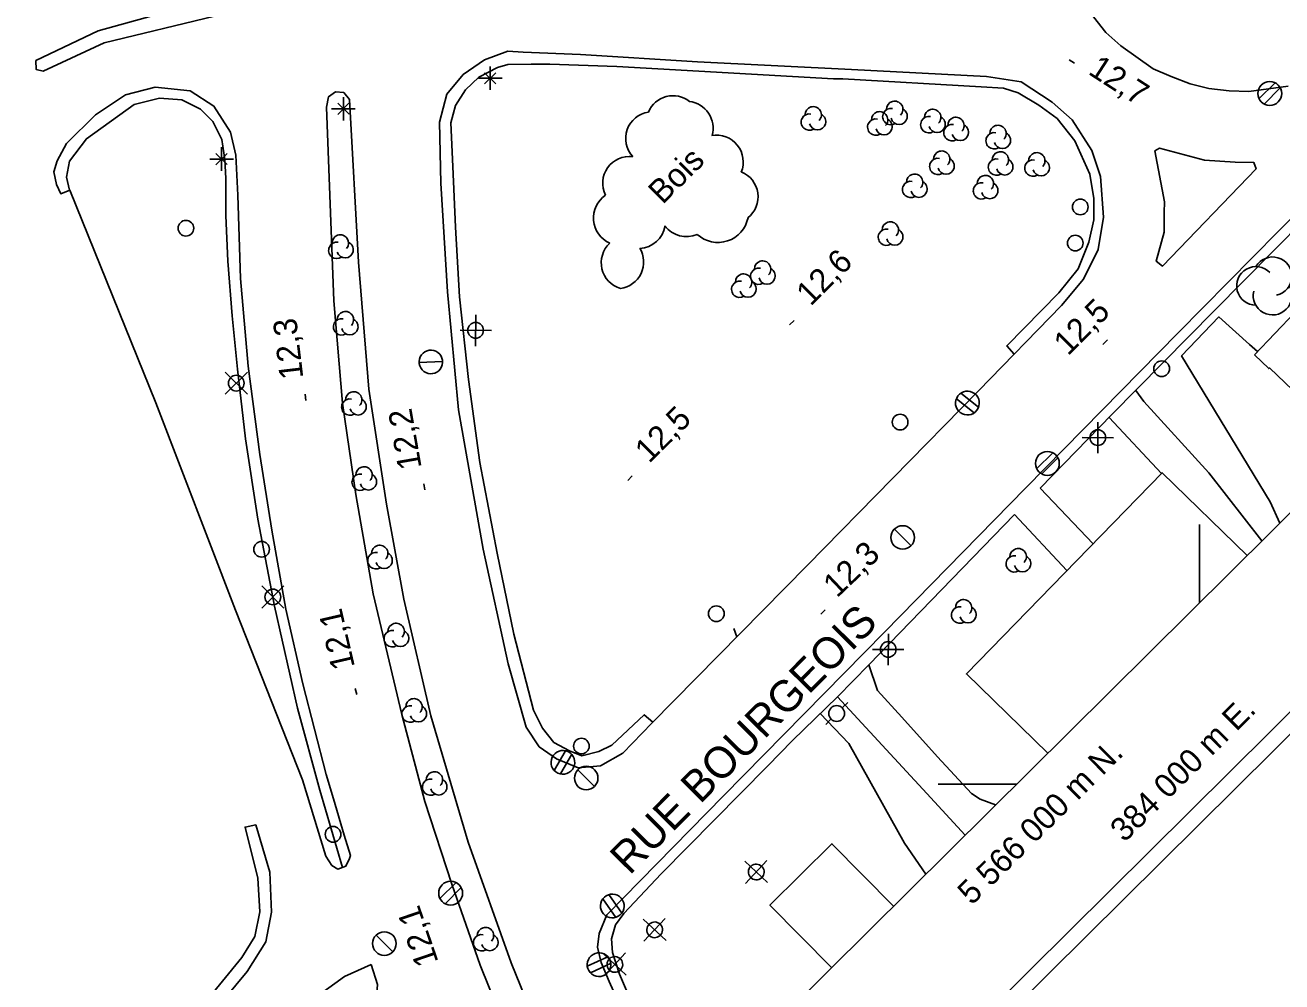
# Model space of a CAD drawing. Extents: x 381879 to 384696, y 5564785 to 5567594.
# Drawn here: x 383850.5 to 384010.5, y 5565974.8 to 5566096.7 of the extents above; entities that cross this region are included whole.
import ezdxf

# ---------------------------------------------------------------- set-up
doc = ezdxf.new("R2010")
doc.units = 0
for name, color, linetype in [('Niveau 19', 7, 'Continuous'), ('Niveau 21', 7, 'Continuous'), ('Niveau 22', 7, 'Continuous'), ('Niveau 3', 7, 'Continuous'), ('Niveau 31', 7, 'Continuous'), ('Niveau 36', 7, 'Continuous'), ('Niveau 44', 7, 'Continuous'), ('Niveau 52', 7, 'Continuous'), ('Niveau 60', 7, 'Continuous'), ('Niveau 61', 7, 'Continuous')]:
    doc.layers.add(name, color=color, linetype=linetype)

msp = doc.modelspace()

# ---------------------------------------------------------------- linework, layer by layer
at = {"layer": 'Niveau 19'}
for points in [[(384007.38, 5566055.09), (384006.39, 5566055.99), (384002.45, 5566059.5), (383997.72, 5566054.54), (384008.99, 5566035.93), (384010.25, 5566033.25)], [(384007.95, 5566030.97), (384001.2, 5566039.64), (383992.93, 5566048.72), (383991.89, 5566050.13)], [(383988.49, 5566046.67), (383995.16, 5566039.57)], [(383951.72, 5566008.97), (383955.35, 5566005.17), (383962.44, 5565992.47), (383965.17, 5565988.53)]]:
    msp.add_lwpolyline(points, dxfattribs=at)
at = {"layer": 'Niveau 21'}
for p, q in [((383909.7, 5566091.4), (383909.7, 5566088.4)), ((383908.2, 5566089.9), (383911.2, 5566089.9)), ((383908.98, 5566089.18), (383910.4, 5566090.6)), ((383910.42, 5566089.2), (383908.98, 5566090.6)), ((383890.28, 5566085.28), (383891.7, 5566086.7)), ((383891.72, 5566085.3), (383890.28, 5566086.7)), ((383891, 5566087.5), (383891, 5566084.5)), ((383889.5, 5566086), (383892.5, 5566086)), ((383874.78, 5566078.88), (383876.2, 5566080.3)), ((383876.22, 5566078.9), (383874.78, 5566080.3)), ((383875.5, 5566081.1), (383875.5, 5566078.1)), ((383874, 5566079.6), (383877, 5566079.6))]:
    msp.add_line(p, q, dxfattribs=at)
for points in [[(383851.85, 5566092.16), (383859.79, 5566095.94), (383867.77, 5566098.14), (383874.34, 5566099.38), (383874.59, 5566097.81), (383860.54, 5566094.38), (383852.77, 5566090.8), (383851.88, 5566091.01), (383851.85, 5566092.16)], [(384011.3, 5566088.9), (384006.3, 5566088.2), (384003.8, 5566088.3), (384001.2, 5566088.6), (383998.8, 5566089.2), (383996.4, 5566090.1), (383994.1, 5566091.1), (383990, 5566094), (383988.1, 5566095.7), (383986.5, 5566097.7)], [(383972.9, 5566090.1), (383977.32, 5566089.43), (383981.26, 5566086.85), (383983.78, 5566084.61), (383986.3, 5566080.67), (383987.42, 5566077.36), (383987.79, 5566072.19), (383987.11, 5566068.09), (383985.22, 5566064.3), (383982.45, 5566060.97), (383971.87, 5566050.08), (383950.04, 5566027.85), (383930.28, 5566007.76), (383926.57, 5566003.92), (383923.76, 5566002.34), (383920.88, 5566002.06), (383918.12, 5566003.22), (383915.92, 5566004.76), (383914.27, 5566007.25), (383911.97, 5566015.31), (383908.8, 5566029.93), (383905.67, 5566047.65), (383904.25, 5566062.67), (383903.42, 5566076.52), (383903.22, 5566084.28), (383904.17, 5566087.86), (383906.24, 5566090.36), (383908.98, 5566092.23), (383911.94, 5566093.35), (383913.9, 5566093.2)], [(383913.9, 5566093.2), (383921.2, 5566092.9), (383936.1, 5566092), (383955.7, 5566091), (383972.9, 5566090.1)], [(383855.73, 5566081.56), (383859.44, 5566085.22), (383863.26, 5566087.78), (383867.04, 5566088.76), (383871.5, 5566088.28), (383874.51, 5566086.34), (383876.64, 5566083.03), (383877.31, 5566080.08), (383877.56, 5566075.02), (383877.89, 5566064.39), (383878.89, 5566053.22), (383880.36, 5566041.98), (383881.9, 5566032.32), (383883.68, 5566022.28), (383885.82, 5566012.75), (383888.81, 5566001.23), (383889.74, 5565998.12)], [(383918.06, 5565963.22), (383912.38, 5565977.23), (383906.87, 5565992.61), (383902.13, 5566008.71), (383898.68, 5566023.53), (383896.5, 5566035.64), (383894.26, 5566050.28), (383892.91, 5566066.45), (383891.78, 5566087.17), (383891.04, 5566088.08), (383889.99, 5566088.14), (383889.11, 5566087.53), (383888.86, 5566086.2), (383889.79, 5566061.54), (383890.88, 5566048.5), (383892.57, 5566036.86), (383894.8, 5566024.22), (383898.46, 5566008.87), (383901.39, 5565997.8), (383904.8, 5565987.24), (383908.42, 5565976.93), (383913.98, 5565963.13)], [(384037.21, 5566060), (384035.77, 5566062.77), (384032.37, 5566069.75), (384030.4, 5566074.29), (384028.68, 5566077.86), (384027.3, 5566079.85), (384025.76, 5566081.01), (384023.87, 5566081.42), (384021.91, 5566081.09), (384019.98, 5566080.3), (384016.38, 5566076.82), (383997.28, 5566057.45), (383977.9, 5566037.71), (383959.91, 5566019.33), (383939.39, 5565998.5), (383924.56, 5565983.35), (383923.59, 5565980.98), (383923.37, 5565979.25), (383923.81, 5565977.3), (383924.84, 5565974.84), (383929.11, 5565965.31), (383933.4, 5565957.01)], [(383995.55, 5566074.15), (383994.32, 5566080.63), (383994.91, 5566081), (384000.66, 5566079.45), (384004.54, 5566079.21), (384006.91, 5566079.18), (384007.21, 5566078.37), (383995.31, 5566065.97), (383994.48, 5566066.61), (383995.5, 5566070.3), (383995.49, 5566072.78), (383995.55, 5566074.15)], [(383889.74, 5565998.12), (383891.12, 5565993.49), (383891.9, 5565990.89), (383891.78, 5565990.53)]]:
    msp.add_lwpolyline(points, dxfattribs=at)
at = {"layer": 'Niveau 22'}
for points in [[(383930.39, 5566007.87), (383929.3, 5566008.83), (383925.2, 5566004.95), (383923.53, 5566004.14), (383921.37, 5566003.6), (383919.8, 5566004.24), (383917.79, 5566005.31), (383916.35, 5566007.13), (383915.21, 5566009.43), (383912.72, 5566019.08), (383910.57, 5566029.41), (383908.37, 5566040.95), (383906.95, 5566051.52), (383905.79, 5566062.07), (383905.28, 5566070.93), (383904.94, 5566078.65), (383904.69, 5566084.2), (383905.26, 5566086.41), (383906.54, 5566088.4), (383908.25, 5566090.01), (383910.62, 5566091.25), (383911.92, 5566091.66)], [(383911.92, 5566091.66), (383914.9, 5566091.7), (383917.3, 5566091.7), (383925.8, 5566091.4), (383953.4, 5566089.8), (383954.6, 5566089.8)], [(383954.6, 5566089.8), (383972.2, 5566088.8), (383975.04, 5566088.62)], [(383975.04, 5566088.62), (383976.93, 5566088.05), (383979.56, 5566086.48), (383981.9, 5566084.75), (383984.15, 5566081.92), (383986.03, 5566077.67), (383986.57, 5566074.58), (383986.56, 5566071.85), (383985.92, 5566069.01), (383984.58, 5566065.61), (383982.11, 5566062.56), (383975.46, 5566055.8), (383976.42, 5566054.77), (383976.42, 5566054.77)], [(383856.11, 5566075.62), (383855.75, 5566077.28), (383856.11, 5566079.35), (383858.29, 5566082.19), (383864.35, 5566086.54), (383867.59, 5566087.35), (383870.42, 5566087.14), (383872.8, 5566085.97), (383874.39, 5566084.38), (383875.54, 5566082.11), (383875.92, 5566079.54), (383876.02, 5566077.14), (383876.03, 5566072.43), (383876.27, 5566066.58), (383876.86, 5566059.62), (383877.52, 5566052.86), (383878.53, 5566043.95), (383880.11, 5566033.72), (383882.21, 5566022.65), (383885.14, 5566009.66), (383887.99, 5565999.23), (383890.89, 5565989.38)], [(383979.73, 5566037.69), (383988.86, 5566047.05), (384001.87, 5566060.25), (384021, 5566079.62), (384022.93, 5566080.07), (384024.8, 5566080), (384026.29, 5566079.2), (384027.33, 5566077.96), (384028.56, 5566075.03), (384032.63, 5566066.45), (384036.28, 5566059.07)], [(383986.45, 5566030.61), (383979.73, 5566037.69)], [(383948.2, 5566005.53), (383953.9, 5566011.1), (383957.89, 5566015.19), (383976.45, 5566034.32)], [(383976.45, 5566034.32), (383983.13, 5566027.2)], [(383940.7, 5566019.8), (383941.08, 5566018.75)], [(383945, 5566002.29), (383948.2, 5566005.53)], [(383934.58, 5565958.18), (383934.39, 5565958.5), (383929.42, 5565968.18), (383926.15, 5565975.79), (383925.28, 5565978.55), (383925.13, 5565980.29), (383925.64, 5565982.07), (383926.71, 5565983.54), (383931.48, 5565988.58), (383945, 5566002.29)]]:
    msp.add_lwpolyline(points, dxfattribs=at)
at = {"layer": 'Niveau 3'}
for p, q in [((383983.43, 5566092.25), (383984.09, 5566091.8)), ((383947.82, 5566058.49), (383948.39, 5566059.06)), ((383987.72, 5566055.99), (383988.29, 5566056.56)), ((383886.2, 5566048.86), (383886.14, 5566049.66)), ((383927.21, 5566038.67), (383927.78, 5566039.24)), ((383901.37, 5566037.46), (383901.25, 5566038.25)), ((383951.8, 5566021.63), (383952.35, 5566022.2)), ((383892.7, 5566011.39), (383892.52, 5566012.17))]:
    msp.add_line(p, q, dxfattribs=at)
at = {"layer": 'Niveau 31'}
msp.add_lwpolyline([(384006.99, 5566054.68), (384017.36, 5566065.52), (384028.38, 5566054.98), (384026.61, 5566053.14), (384026.27, 5566053.47), (384017.74, 5566044.56), (384008.91, 5566053.01), (384008.82, 5566052.92)], close=True, dxfattribs=at)
for points in [[(383980.71, 5566003.94), (383970.33, 5566014.03), (383995.25, 5566039.66), (384006.09, 5566029.12)], [(383953.17, 5565976.63), (383945.3, 5565984.6), (383953.2, 5565992.4), (383961.05, 5565984.45)]]:
    msp.add_lwpolyline(points, dxfattribs=at)
at = {"layer": 'Niveau 36'}
for p, q in [((384009.64, 5566089.29), (384007.58, 5566087.25)), ((384008.24, 5566086.61), (384010.3, 5566088.65)), ((383907.84, 5566055.79), (383907.85, 5566059.77)), ((383909.84, 5566057.77), (383905.85, 5566057.79)), ((383900.63, 5566053.71), (383903.63, 5566053.81)), ((383878.78, 5566052.47), (383875.96, 5566049.65)), ((383878.78, 5566049.65), (383875.96, 5566052.47)), ((383971.87, 5566047.99), (383969.61, 5566049.8)), ((383969.05, 5566049.07), (383971.31, 5566047.26)), ((383987.06, 5566042.13), (383987.07, 5566046.11)), ((383989.06, 5566044.11), (383985.07, 5566044.13)), ((383981.33, 5566042.18), (383979.27, 5566040.14)), ((383979.93, 5566039.5), (383981.99, 5566041.54)), ((383963.28, 5566030.35), (383961.16, 5566032.47)), ((383883.44, 5566025.24), (383880.62, 5566022.42)), ((383883.44, 5566022.42), (383880.62, 5566025.24)), ((383960.38, 5566015.15), (383960.39, 5566019.13)), ((383962.38, 5566017.13), (383958.39, 5566017.15)), ((383955.23, 5566010.41), (383954.52, 5566009.71)), ((383952.41, 5566007.58), (383953.1, 5566008.3)), ((383919.29, 5566004.25), (383917.83, 5566001.74)), ((383918.63, 5566001.29), (383920.09, 5566003.8)), ((383922.99, 5565999.71), (383920.87, 5566001.83)), ((383942.1, 5565990.17), (383945.02, 5565987.45)), ((383942.2, 5565987.35), (383944.92, 5565990.27)), ((383905.35, 5565987.45), (383903.29, 5565985.41)), ((383903.95, 5565984.77), (383906.01, 5565986.81)), ((383926.44, 5565983.55), (383924.78, 5565985.92)), ((383924.04, 5565985.37), (383925.7, 5565983)), ((383929.16, 5565982.8), (383932.08, 5565980.08)), ((383929.26, 5565979.98), (383931.98, 5565982.9)), ((383897.29, 5565978.63), (383895.17, 5565980.75)), ((383924.68, 5565978.02), (383922.05, 5565976.81)), ((383924.1, 5565978.39), (383927.02, 5565975.67)), ((383924.2, 5565975.57), (383926.92, 5565978.49)), ((383922.46, 5565975.98), (383925.09, 5565977.19))]:
    msp.add_line(p, q, dxfattribs=at)
for centre, radius in [((384008.95, 5566087.95), 1.52), ((383984.83, 5566073.5), 1), ((383870.95, 5566070.79), 1), ((383984.19, 5566068.9), 1), ((383907.84, 5566057.79), 1), ((383995.19, 5566052.9), 1), ((383877.36, 5566051.06), 1), ((383961.89, 5566046.1), 1), ((383987.06, 5566044.13), 1), ((383980.64, 5566040.84), 1.52), ((383962.21, 5566031.41), 1.5), ((383880.59, 5566029.9), 1), ((383882.02, 5566023.83), 1), ((383938.49, 5566021.7), 1), ((383960.38, 5566017.15), 1), ((383953.81, 5566008.99), 1), ((383921.31, 5566004.84), 1), ((383921.92, 5566000.77), 1.5), ((383889.69, 5565993.6), 1), ((383904.66, 5565986.11), 1.52), ((383896.22, 5565979.69), 1.5)]:
    msp.add_circle(centre, radius, dxfattribs=at)
for centre, major_axis, ratio in [((383902.14, 5566053.76), (1.2, -0.9), 0.999875), ((383970.46, 5566048.52), (1.21, -0.91), 0.999875), ((383918.95, 5566002.77), (1.21, -0.91), 0.999875), ((383943.57, 5565988.81), (0.799, -0.601), 0.999875), ((383925.24, 5565984.47), (-1.21, 0.91), 0.999875), ((383930.63, 5565981.44), (0.799, -0.601), 0.999875), ((383923.56, 5565977), (1.21, -0.91), 0.999873), ((383925.57, 5565977.03), (0.799, -0.601), 0.999875)]:
    msp.add_ellipse(centre, major_axis=major_axis, ratio=ratio, dxfattribs=at)
at = {"layer": 'Niveau 44'}
for centre, radius, start, end in [((383927.24, 5566066.39), 3.41, 132.9873, 253.5214), ((384009.31, 5566064.67), 2.46, 282.2692, 149.7262), ((384007.2, 5566063.44), 2.46, 44.1153, 269.8039), ((384009.31, 5566062.21), 2.46, 166.9368, 29.6212)]:
    msp.add_arc(centre, radius, start, end, dxfattribs=at)
for centre, major_axis, ratio, start_param, end_param in [((383932.97, 5566084.25), (-3.4, -0.3), 0.999938, 3.962401, 5.791314), ((383934.65, 5566083.53), (-2.46, 2.39), 0.999984, 3.637154, 5.366855), ((383950.82, 5566085.23), (-0.836, 0.629), 0.999875, 3.020126, 6.959135), ((383961.2, 5566085.93), (-0.836, 0.629), 0.999875, 3.020126, 6.959135), ((383930.36, 5566082.22), (-3.17, 1.27), 0.998916, 5.247839, 7.405952), ((383950.33, 5566084.31), (-0.836, 0.629), 0.999875, 5.163765, 9.050341), ((383951.38, 5566084.35), (-0.836, 0.629), 0.999875, 0.893509, 4.863384), ((383958.79, 5566083.67), (-0.836, 0.629), 0.999875, 5.163765, 9.050341), ((383959.28, 5566084.59), (-0.836, 0.629), 0.999875, 3.020126, 6.959135), ((383960.71, 5566085.01), (-0.836, 0.629), 0.999875, 5.163765, 9.050341), ((383961.76, 5566085.05), (-0.836, 0.629), 0.999875, 0.893509, 4.863384), ((383965.55, 5566083.98), (-0.836, 0.629), 0.999875, 5.163765, 9.050341), ((383966.04, 5566084.9), (-0.836, 0.629), 0.999875, 3.020126, 6.959135), ((383966.6, 5566084.02), (-0.836, 0.629), 0.999875, 0.893509, 4.863384), ((383968.99, 5566083.88), (-0.836, 0.629), 0.999875, 3.020126, 6.959135), ((383959.84, 5566083.71), (-0.836, 0.629), 0.999875, 0.893509, 4.863384), ((383968.5, 5566082.96), (-0.836, 0.629), 0.999875, 5.163765, 9.050341), ((383969.55, 5566083), (-0.836, 0.629), 0.999875, 0.893509, 4.863384), ((383974.35, 5566082.85), (-0.836, 0.629), 0.999875, 3.020126, 6.959135), ((383938.5, 5566079.23), (-3.38, 0.48), 0.999928, 2.890338, 5.030932), ((383973.86, 5566081.93), (-0.836, 0.629), 0.999875, 5.163765, 9.050341), ((383974.91, 5566081.97), (-0.836, 0.629), 0.999875, 0.893509, 4.863384), ((383927.43, 5566076.52), (-1.97, -2.79), 0.999985, 3.634862, 5.789916), ((383967.18, 5566079.58), (-0.836, 0.629), 0.999875, 3.020126, 6.959135), ((383974.65, 5566079.49), (-0.836, 0.629), 0.999875, 3.020126, 6.959135), ((383979.29, 5566079.37), (-0.836, 0.629), 0.999875, 3.020126, 6.959135), ((383966.69, 5566078.66), (-0.836, 0.629), 0.999875, 5.163765, 9.050341), ((383967.74, 5566078.7), (-0.836, 0.629), 0.999875, 0.893509, 4.863384), ((383974.16, 5566078.57), (-0.836, 0.629), 0.999875, 5.163765, 9.050341), ((383975.21, 5566078.61), (-0.836, 0.629), 0.999875, 0.893509, 4.863384), ((383978.8, 5566078.45), (-0.836, 0.629), 0.999875, 5.163765, 9.050341), ((383979.85, 5566078.49), (-0.836, 0.629), 0.999875, 0.893509, 4.863384), ((383940.39, 5566074.8), (3.24, 1.07), 0.999886, 5.064778, 7.150876), ((383963.24, 5566075.73), (-0.836, 0.629), 0.999875, 5.163765, 9.050341), ((383963.73, 5566076.65), (-0.836, 0.629), 0.999875, 3.020126, 6.959135), ((383972.74, 5566076.47), (-0.836, 0.629), 0.999875, 3.020126, 6.959135), ((383964.29, 5566075.77), (-0.836, 0.629), 0.999875, 0.893509, 4.863384), ((383972.25, 5566075.55), (-0.836, 0.629), 0.999875, 5.163765, 9.050341), ((383973.3, 5566075.59), (-0.836, 0.629), 0.999875, 0.893509, 4.863384), ((383926.35, 5566072.09), (-3.51, 0.04), 0.999611, 5.321016, 7.443364), ((383938.7, 5566072.87), (0.63, -3.84), 0.999866, 5.375362, 7.501075), ((383928.58, 5566071.65), (2.06, -2.74), 0.998671, 5.683795, 7.044252), ((383934.68, 5566073.14), (2.7, -2.1), 0.999938, 4.448772, 5.789017), ((383960.15, 5566069.64), (-0.836, 0.629), 0.999875, 5.163765, 9.050341), ((383960.64, 5566070.56), (-0.836, 0.629), 0.999875, 3.020126, 6.959135), ((383961.2, 5566069.68), (-0.836, 0.629), 0.999875, 0.893509, 4.863384), ((383890.17, 5566067.97), (0.838, -0.626), 0.999874, 2.06839, 5.954965), ((383890.62, 5566068.91), (0.838, -0.626), 0.999874, 6.207936, 10.146945), ((383891.22, 5566068.05), (0.838, -0.626), 0.999874, 4.081319, 8.051194), ((383925.82, 5566066.5), (3.11, -1.42), 0.999688, 5.273617, 7.253075), ((383943.89, 5566064.67), (-0.836, 0.629), 0.999875, 5.163765, 9.050341), ((383944.38, 5566065.59), (-0.836, 0.629), 0.999875, 3.020126, 6.959135), ((383944.94, 5566064.71), (-0.836, 0.629), 0.999875, 0.893509, 4.863384), ((383941.47, 5566063.01), (-0.836, 0.629), 0.999875, 5.163765, 9.050341), ((383941.96, 5566063.93), (-0.836, 0.629), 0.999875, 3.020126, 6.959135), ((383942.52, 5566063.05), (-0.836, 0.629), 0.999875, 0.893509, 4.863384), ((383890.77, 5566058.22), (-0.836, 0.629), 0.999875, 5.163765, 9.050341), ((383891.26, 5566059.14), (-0.836, 0.629), 0.999875, 3.020126, 6.959135), ((383891.82, 5566058.26), (-0.836, 0.629), 0.999875, 0.893509, 4.863384), ((383892.31, 5566048.93), (-0.836, 0.629), 0.999875, 3.020126, 6.959135), ((383891.82, 5566048.01), (-0.836, 0.629), 0.999875, 5.163765, 9.050341), ((383892.87, 5566048.05), (-0.836, 0.629), 0.999875, 0.893509, 4.863384), ((383893.63, 5566039.37), (-0.836, 0.629), 0.999875, 3.020126, 6.959135), ((383893.14, 5566038.45), (-0.836, 0.629), 0.999875, 5.163765, 9.050341), ((383894.19, 5566038.49), (-0.836, 0.629), 0.999875, 0.893509, 4.863384), ((383895.63, 5566029.37), (-0.836, 0.629), 0.999875, 3.020126, 6.959135), ((383895.14, 5566028.45), (-0.836, 0.629), 0.999875, 5.163765, 9.050341), ((383896.19, 5566028.49), (-0.836, 0.629), 0.999875, 0.893509, 4.863384), ((383976.43, 5566028.04), (-0.836, 0.629), 0.999875, 5.163765, 9.050341), ((383976.92, 5566028.96), (-0.836, 0.629), 0.999875, 3.020126, 6.959135), ((383977.48, 5566028.08), (-0.836, 0.629), 0.999875, 0.893509, 4.863384), ((383969.48, 5566021.53), (-0.836, 0.629), 0.999875, 5.163765, 9.050341), ((383969.97, 5566022.45), (-0.836, 0.629), 0.999875, 3.020126, 6.959135), ((383970.53, 5566021.57), (-0.836, 0.629), 0.999875, 0.893509, 4.863384), ((383897.23, 5566018.52), (-0.836, 0.629), 0.999875, 5.163765, 9.050341), ((383897.72, 5566019.44), (-0.836, 0.629), 0.999875, 3.020126, 6.959135), ((383898.28, 5566018.56), (-0.836, 0.629), 0.999875, 0.893509, 4.863384), ((383899.5, 5566008.92), (-0.836, 0.629), 0.999875, 5.163765, 9.050341), ((383899.99, 5566009.84), (-0.836, 0.629), 0.999875, 3.020126, 6.959135), ((383900.55, 5566008.96), (-0.836, 0.629), 0.999875, 0.893509, 4.863384), ((383902.59, 5566000.53), (-0.836, 0.629), 0.999875, 3.020126, 6.959135), ((383902.1, 5565999.61), (-0.836, 0.629), 0.999875, 5.163765, 9.050341), ((383903.15, 5565999.65), (-0.836, 0.629), 0.999875, 0.893509, 4.863384), ((383908.6, 5565979.79), (-0.836, 0.629), 0.999875, 5.163765, 9.050341), ((383909.09, 5565980.71), (-0.836, 0.629), 0.999875, 3.020126, 6.959135), ((383909.65, 5565979.83), (-0.836, 0.629), 0.999875, 0.893509, 4.863384)]:
    msp.add_ellipse(centre, major_axis=major_axis, ratio=ratio, start_param=start_param, end_param=end_param, dxfattribs=at)
at = {"layer": 'Niveau 52'}
for points in [[(383891.78, 5565990.53), (383891.32, 5565989.54), (383890.28, 5565989.15), (383889.51, 5565989.65), (383888.75, 5565990.83), (383885.78, 5566000.54), (383877.27, 5566022.14), (383867.14, 5566048.57), (383856.19, 5566075.65), (383855.02, 5566075.18), (383854.47, 5566076.38), (383854.13, 5566077.96), (383854.54, 5566079.36), (383855.73, 5566081.56)], [(383957.89, 5566015.19), (383958.99, 5566011.92), (383962.09, 5566008.51), (383966.65, 5566003.47), (383970.97, 5565998.79), (383972.08, 5565998.1), (383974.05, 5565997.34)], [(383970.19, 5565993.51), (383965.3, 5565998.8), (383953.9, 5566011.1)], [(383879.85, 5565994.83), (383881.65, 5565988.77), (383881.85, 5565983.71), (383881.14, 5565979.92), (383878.77, 5565976.15), (383874.44, 5565970.9), (383868.28, 5565964.25), (383860.97, 5565956.62), (383854.33, 5565951.04), (383850.63, 5565949.31), (383844.63, 5565948.02)], [(383848.9, 5565950.61), (383852.66, 5565951.96), (383859.37, 5565957.54), (383866.2, 5565964.5), (383873.53, 5565972.37), (383878.05, 5565977.92), (383879.72, 5565980.57), (383880.35, 5565983.74), (383880.11, 5565988.01), (383878.48, 5565994.53), (383879.85, 5565994.83)], [(383775.19, 5565857.43), (383782.53, 5565864.82), (383793.71, 5565876.94), (383809.73, 5565894.1), (383821.07, 5565905.75), (383830.34, 5565915.06), (383836.74, 5565921.51), (383845.91, 5565930.45), (383857.82, 5565942.38), (383869.66, 5565954.41), (383881.56, 5565966.44), (383887.9, 5565973.16), (383891.13, 5565975.49), (383894.55, 5565977.02)], [(383894.55, 5565977.02), (383895.33, 5565974.46), (383895.17, 5565972.33), (383894.38, 5565970.2), (383892.42, 5565968.4), (383873.72, 5565953.13), (383867.25, 5565946.97), (383866.16, 5565943.27), (383866.78, 5565939.76), (383868.96, 5565935.51), (383875.59, 5565928.32), (383888.79, 5565912.76)]]:
    msp.add_lwpolyline(points, dxfattribs=at)
at = {"layer": 'Niveau 60'}
msp.add_lwpolyline([(382780.54, 5564785.16), (381879.11, 5565693.82), (383794.51, 5567593.97), (384695.95, 5566685.3), (382780.55, 5564785.15)], dxfattribs=at)
for points in [[(381881.93, 5565693.86), (383794.53, 5567591.15), (384693.12, 5566685.31), (382780.52, 5564788.02)], [(383653.8, 5566971.92), (383426.67, 5567200.87), (383197.47, 5566973.49), (381907.4, 5565693.71), (382780.65, 5564813.45), (384299.92, 5566320.61)]]:
    msp.add_lwpolyline(points, close=True, dxfattribs=at)
at = {"layer": 'Niveau 61'}
for points in [[(384000, 5566033.08), (384000, 5566023.08)], [(383976.73, 5566000), (383966.73, 5566000)]]:
    msp.add_lwpolyline(points, dxfattribs=at)

# ---------------------------------------------------------------- texts
at = {"layer": 'Niveau 21'}
msp.add_text('RUE BOURGEOIS', height=4, rotation=45.2855, dxfattribs=at).set_placement((383927.44, 5565988.29))
at = {"layer": 'Niveau 3'}
for s, rotation, p in [('12,7 ', 327.1463, (383985.71, 5566090.5)), ('12,6 ', 44.7717, (383950.48, 5566060.78)), ('12,5', 44.7717, (383983.26, 5566054.46)), ('12,3 ', 96.7888, (383885.91, 5566051.72)), ('12,5', 44.7717, (383929.94, 5566040.77)), ('12,2 ', 99.871, (383900.98, 5566040.31)), ('12,3 ', 43.5499, (383953.85, 5566023.64)), ('12,1', 102.9993, (383892.49, 5566014.94)), ('12,1', 108.8777, (383903.14, 5565977.36))]:
    msp.add_text(s, height=3, rotation=rotation, dxfattribs=at).set_placement(p)
at = {"layer": 'Niveau 44'}
msp.add_text('Bois', height=3, rotation=44.7707, dxfattribs=at).set_placement((383931.64, 5566073.73))
at = {"layer": 'Niveau 61'}
for s, p in [('384 000 m E.', (383990.45, 5565992.48)), ('5 566 000 m N.', (383971.02, 5565984.48))]:
    msp.add_text(s, height=3, rotation=44.7717, dxfattribs=at).set_placement(p)

doc.saveas('drawing.dxf')
